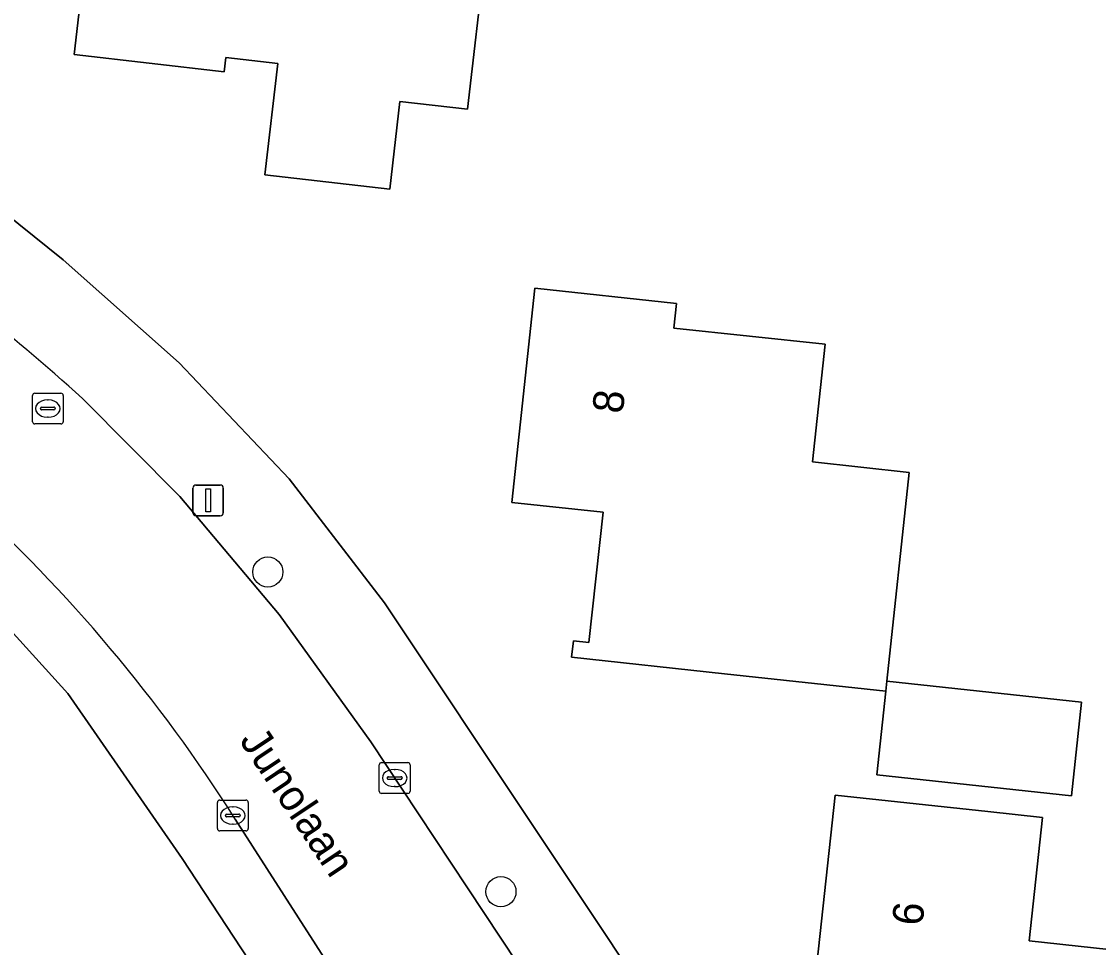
# Model space of a CAD drawing. Extents: x 162396 to 163643, y 386452 to 387406.
# Drawn here: x 163043.57 to 163078.58, y 386859.14 to 386889.23 of the extents above; entities that cross this region are included whole.
import ezdxf

# ---------------------------------------------------------------- set-up
doc = ezdxf.new("R2010")
doc.units = 0
for name, color, linetype in [('IMGEO_Boom', 7, 'Continuous'), ('IMGEO_Erf', 7, 'Continuous'), ('IMGEO_Kolk', 7, 'Continuous'), ('IMGEO_Lichtmast', 7, 'Continuous'), ('IMGEO_Openbare_ruimte_label', 7, 'Continuous'), ('IMGEO_Pand', 7, 'Continuous'), ('IMGEO_Pand_nummerreeks', 7, 'Continuous'), ('IMGEO_Parkeervlak_open', 7, 'Continuous'), ('IMGEO_Rijbaan_lokaal_open', 7, 'Continuous'), ('IMGEO_Rioolput', 7, 'Continuous'), ('IMGEO_Voetpad_open', 7, 'Continuous')]:
    doc.layers.add(name, color=color, linetype=linetype)

msp = doc.modelspace()

# ---------------------------------------------------------------- linework, layer by layer
at = {"layer": 'IMGEO_Boom'}
for centre in [(163051.576, 386871.345), (163059.154, 386860.956)]:
    msp.add_circle(centre, 0.489, dxfattribs=at)
at = {"layer": 'IMGEO_Erf'}
for points in [[(163045.073, 386867.4), (163040.482, 386872.453), (163035.617, 386876.218), (163030.394, 386879.532), (163024.953, 386882.723), (163018.861, 386886), (163011.909, 386889.211), (163004.674, 386891.621), (163000, 386892.581), (162973.038, 386898.121), (162957.384, 386901.072), (162957.148, 386901.062), (162951.42, 386902.35)], [(163007.354, 386901.067), (163015.139, 386898.602), (163026.263, 386893.389), (163036.995, 386887.184), (163041.525, 386884.206), (163044.924, 386881.491), (163048.697, 386878.147), (163052.273, 386874.373), (163055.371, 386870.345), (163099.918, 386803.497)], [(163061.257, 386843.459), (163058.166, 386847.772), (163048.787, 386862.037), (163045.073, 386867.4)]]:
    msp.add_lwpolyline(points, dxfattribs=at)
for points in [[(163054.872, 386896.644), (163054.686, 386895.025), (163059.011, 386894.526), (163058.645, 386891.352), (163058.072, 386886.384), (163055.872, 386886.638), (163055.543, 386883.784), (163051.483, 386884.252), (163051.9, 386887.869), (163050.208, 386888.065), (163050.155, 386887.601), (163045.28, 386888.163), (163045.852, 386893.131), (163045.993, 386894.351), (163047.224, 386894.209), (163047.601, 386897.482)], [(163069.694, 386878.744), (163069.283, 386874.92), (163072.428, 386874.582), (163071.699, 386867.799), (163078.031, 386867.116), (163077.703, 386864.072), (163071.371, 386864.755), (163071.664, 386867.477), (163066.423, 386868.041), (163061.451, 386868.576), (163061.508, 386869.107), (163062.016, 386869.053), (163062.472, 386873.289), (163059.505, 386873.608), (163060.254, 386880.566), (163064.861, 386880.071), (163064.775, 386879.273)], [(163076.757, 386863.368), (163076.324, 386859.354), (163083.595, 386858.569), (163083.155, 386854.498), (163083.957, 386854.411), (163083.82, 386853.142), (163082.979, 386853.233), (163082.649, 386850.175), (163078.003, 386850.676), (163073.031, 386851.212), (163073.584, 386856.332), (163069.229, 386856.802), (163070.016, 386864.095), (163074.988, 386863.559)]]:
    msp.add_lwpolyline(points, close=True, dxfattribs=at)
at = {"layer": 'IMGEO_Kolk'}
for p, q in [((163055.274, 386865.15), (163056.126, 386865.15)), ((163055.199, 386864.224), (163055.199, 386865.076)), ((163055.687, 386864.93), (163055.712, 386864.93)), ((163056.2, 386865.076), (163056.2, 386864.224)), ((163055.458, 386864.644), (163055.458, 386864.656)), ((163055.896, 386864.607), (163055.498, 386864.607)), ((163055.501, 386864.693), (163055.899, 386864.693)), ((163055.942, 386864.656), (163055.942, 386864.644)), ((163056.126, 386864.15), (163055.274, 386864.15)), ((163055.71, 386864.37), (163055.685, 386864.37)), ((163049.937, 386863.005), (163049.937, 386863.857)), ((163050.012, 386863.931), (163050.864, 386863.931)), ((163050.938, 386863.857), (163050.938, 386863.005)), ((163050.196, 386863.425), (163050.196, 386863.437)), ((163050.239, 386863.474), (163050.637, 386863.474)), ((163050.425, 386863.711), (163050.45, 386863.711)), ((163050.68, 386863.437), (163050.68, 386863.425)), ((163050.634, 386863.388), (163050.236, 386863.388)), ((163050.448, 386863.151), (163050.423, 386863.151)), ((163050.864, 386862.931), (163050.012, 386862.931))]:
    msp.add_line(p, q, dxfattribs=at)
for points in [[(163055.274, 386865.15), (163056.126, 386865.15)], [(163055.199, 386864.224), (163055.199, 386865.076)], [(163056.2, 386865.076), (163056.2, 386864.224)], [(163056.126, 386864.15), (163055.274, 386864.15)], [(163049.937, 386863.005), (163049.937, 386863.857)], [(163050.012, 386863.931), (163050.864, 386863.931)], [(163050.938, 386863.857), (163050.938, 386863.005)], [(163050.864, 386862.931), (163050.012, 386862.931)]]:
    msp.add_lwpolyline(points, dxfattribs=at)
for centre, radius, start, end in [((163055.276, 386865.074), 0.0765, 91.552, 178.448), ((163055.276, 386865.074), 0.0765, 91.552, 178.448), ((163056.124, 386865.074), 0.0765, 1.552, 88.448), ((163056.124, 386865.074), 0.0765, 1.552, 88.448), ((163055.498, 386864.653), 0.0403, 85.8775, 175.7526), ((163055.495, 386864.643), 0.0366, 178.938, 274.7102), ((163055.899, 386864.65), 0.043, 264.8664, 352.4533), ((163055.903, 386864.655), 0.0386, 1.7309, 96.639), ((163055.276, 386864.226), 0.0765, 181.552, 268.448), ((163055.276, 386864.226), 0.0765, 181.552, 268.448), ((163056.124, 386864.226), 0.0765, 271.552, 358.448), ((163056.124, 386864.226), 0.0765, 271.552, 358.448), ((163050.014, 386863.855), 0.0765, 91.552, 178.448), ((163050.014, 386863.855), 0.0765, 91.552, 178.448), ((163050.862, 386863.855), 0.0765, 1.552, 88.448), ((163050.862, 386863.855), 0.0765, 1.552, 88.448), ((163050.236, 386863.434), 0.0403, 85.8775, 175.7526), ((163050.233, 386863.424), 0.0366, 178.938, 274.7102), ((163050.637, 386863.431), 0.043, 264.8664, 352.4533), ((163050.641, 386863.436), 0.0386, 1.7309, 96.639), ((163050.014, 386863.007), 0.0765, 181.552, 268.448), ((163050.014, 386863.007), 0.0765, 181.552, 268.448), ((163050.862, 386863.007), 0.0765, 271.552, 358.448), ((163050.862, 386863.007), 0.0765, 271.552, 358.448)]:
    msp.add_arc(centre, radius, start, end, dxfattribs=at)
for centre, major_axis, ratio, start_param, end_param in [((163055.686, 386864.65), (-0.387, 0.002), 0.722429, 4.712389, 7.853982), ((163055.711, 386864.65), (-0.39, 0.002), 0.717154, 1.570796, 4.712389), ((163050.424, 386863.431), (-0.387, 0.002), 0.722429, 4.712389, 7.853982), ((163050.449, 386863.431), (-0.39, 0.002), 0.717154, 1.570796, 4.712389)]:
    msp.add_ellipse(centre, major_axis=major_axis, ratio=ratio, start_param=start_param, end_param=end_param, dxfattribs=at)
at = {"layer": 'IMGEO_Lichtmast'}
for p, q in [((163049.137, 386873.27), (163049.137, 386874.07)), ((163049.137, 386874.07), (163049.137, 386873.27)), ((163049.237, 386874.17), (163050.027, 386874.17)), ((163050.027, 386874.17), (163049.237, 386874.17)), ((163050.127, 386874.07), (163050.127, 386873.27)), ((163050.127, 386873.27), (163050.127, 386874.07)), ((163050.027, 386873.17), (163049.237, 386873.17)), ((163049.237, 386873.17), (163050.027, 386873.17))]:
    msp.add_line(p, q, dxfattribs=at)
msp.add_lwpolyline([(163049.557, 386874.045), (163049.707, 386874.045), (163049.707, 386873.295), (163049.557, 386873.295), (163049.557, 386874.045)], dxfattribs=at)
for centre, start, end in [((163049.237, 386874.07), 90, 180), ((163049.237, 386874.07), 90, 180), ((163050.027, 386874.07), 0, 90), ((163050.027, 386874.07), 360, 90), ((163049.237, 386873.27), 180, 270), ((163049.237, 386873.27), 180, 270), ((163050.027, 386873.27), 270, 0), ((163050.027, 386873.27), 270, 0)]:
    msp.add_arc(centre, 0.1, start, end, dxfattribs=at)
at = {"layer": 'IMGEO_Pand'}
for points in [[(163045.28, 386888.163), (163050.155, 386887.601), (163050.208, 386888.065), (163051.9, 386887.869), (163051.483, 386884.252), (163055.543, 386883.784), (163055.872, 386886.638), (163058.072, 386886.384), (163058.645, 386891.352), (163059.011, 386894.526), (163054.686, 386895.025), (163054.872, 386896.644), (163047.601, 386897.482), (163047.224, 386894.209), (163045.993, 386894.351), (163045.852, 386893.131)], [(163072.428, 386874.582), (163069.283, 386874.92), (163069.694, 386878.744), (163064.775, 386879.273), (163064.861, 386880.071), (163060.254, 386880.566), (163059.505, 386873.608), (163062.472, 386873.289), (163062.016, 386869.053), (163061.508, 386869.107), (163061.451, 386868.576), (163066.423, 386868.041), (163071.664, 386867.477), (163071.699, 386867.799)], [(163071.699, 386867.799), (163071.664, 386867.477), (163071.371, 386864.755), (163077.703, 386864.072), (163078.031, 386867.116)], [(163074.988, 386863.559), (163070.016, 386864.095), (163069.229, 386856.802), (163073.584, 386856.332), (163073.031, 386851.212), (163078.003, 386850.676), (163082.649, 386850.175), (163082.979, 386853.233), (163083.82, 386853.142), (163083.957, 386854.411), (163083.155, 386854.498), (163083.595, 386858.569), (163076.324, 386859.354), (163076.757, 386863.368)]]:
    msp.add_lwpolyline(points, close=True, dxfattribs=at)
at = {"layer": 'IMGEO_Parkeervlak_open'}
for points in [[(162957.384, 386901.072), (162973.038, 386898.121), (163000, 386892.581), (163004.674, 386891.621), (163011.909, 386889.211), (163018.861, 386886), (163024.953, 386882.723), (163030.394, 386879.532), (163035.617, 386876.218), (163040.482, 386872.453), (163045.073, 386867.4), (163048.787, 386862.037), (163058.166, 386847.772)], [(163061.569, 386846.098), (163050.515, 386863.314)]]:
    msp.add_lwpolyline(points, dxfattribs=at)
msp.add_arc((163007.498, 386836.081), 50.913, 32.3369, 47.8228, dxfattribs=at)
at = {"layer": 'IMGEO_Rijbaan_lokaal_open'}
for points in [[(163084.661, 386820.941), (163072.682, 386839.022), (163070.601, 386842.162), (163058.066, 386861.082), (163055.939, 386864.293), (163054.925, 386865.823), (163051.94, 386869.963), (163048.719, 386873.794), (163045.549, 386876.981)], [(163050.515, 386863.314), (163061.569, 386846.098), (163063.403, 386843.018), (163070.493, 386832.212), (163070.836, 386831.917), (163071.232, 386831.515), (163071.575, 386831.097), (163071.948, 386830.5), (163073.268, 386828.487)]]:
    msp.add_lwpolyline(points, dxfattribs=at)
for centre, radius, start, end in [((163001.183, 386828.142), 65.982, 47.74769, 56.10847), ((163007.498, 386836.081), 50.913, 32.3369, 47.8228)]:
    msp.add_arc(centre, radius, start, end, dxfattribs=at)
at = {"layer": 'IMGEO_Rioolput'}
for p, q in [((163043.924, 386876.229), (163043.924, 386877.081)), ((163043.999, 386877.155), (163044.851, 386877.155)), ((163044.925, 386877.081), (163044.925, 386876.229)), ((163044.226, 386876.698), (163044.624, 386876.698)), ((163044.412, 386876.935), (163044.437, 386876.935)), ((163044.183, 386876.649), (163044.183, 386876.661)), ((163044.621, 386876.612), (163044.223, 386876.612)), ((163044.435, 386876.375), (163044.41, 386876.375)), ((163044.667, 386876.661), (163044.667, 386876.649)), ((163044.851, 386876.155), (163043.999, 386876.155))]:
    msp.add_line(p, q, dxfattribs=at)
for points in [[(163043.924, 386876.229), (163043.924, 386877.081)], [(163043.999, 386877.155), (163044.851, 386877.155)], [(163044.925, 386877.081), (163044.925, 386876.229)], [(163044.851, 386876.155), (163043.999, 386876.155)]]:
    msp.add_lwpolyline(points, dxfattribs=at)
for centre, radius, start, end in [((163044.001, 386877.079), 0.0765, 91.552, 178.448), ((163044.001, 386877.079), 0.0765, 91.552, 178.448), ((163044.849, 386877.079), 0.0765, 1.552, 88.448), ((163044.849, 386877.079), 0.0765, 1.552, 88.448), ((163044.223, 386876.658), 0.0403, 85.8775, 175.7526), ((163044.628, 386876.66), 0.0386, 1.7309, 96.639), ((163044.22, 386876.648), 0.0366, 178.938, 274.7102), ((163044.624, 386876.655), 0.043, 264.8664, 352.4533), ((163044.001, 386876.231), 0.0765, 181.552, 268.448), ((163044.001, 386876.231), 0.0765, 181.552, 268.448), ((163044.849, 386876.231), 0.0765, 271.552, 358.448), ((163044.849, 386876.231), 0.0765, 271.552, 358.448)]:
    msp.add_arc(centre, radius, start, end, dxfattribs=at)
for centre, major_axis, ratio, start_param, end_param in [((163044.411, 386876.655), (-0.387, 0.002), 0.722429, 4.712389, 7.853982), ((163044.436, 386876.655), (-0.39, 0.002), 0.717154, 1.570796, 4.712389)]:
    msp.add_ellipse(centre, major_axis=major_axis, ratio=ratio, start_param=start_param, end_param=end_param, dxfattribs=at)
at = {"layer": 'IMGEO_Voetpad_open'}
for points in [[(163099.918, 386803.497), (163055.371, 386870.345), (163052.273, 386874.373), (163048.697, 386878.147), (163044.924, 386881.491), (163041.525, 386884.206), (163036.995, 386887.184), (163026.263, 386893.389), (163015.139, 386898.602)], [(163045.549, 386876.981), (163048.719, 386873.794), (163051.94, 386869.963), (163054.925, 386865.823), (163055.939, 386864.293), (163058.066, 386861.082), (163070.601, 386842.162), (163072.682, 386839.022), (163084.661, 386820.941), (163086.459, 386818.227), (163088.943, 386814.478), (163089.654, 386813.404), (163097.59, 386801.208), (163098.684, 386799.487), (163098.774, 386799.346), (163099.704, 386798.039)]]:
    msp.add_lwpolyline(points, dxfattribs=at)
msp.add_arc((163001.183, 386828.142), 65.982, 47.74769, 56.10847, dxfattribs=at)

# ---------------------------------------------------------------- texts
at = {"layer": 'IMGEO_Openbare_ruimte_label'}
msp.add_text('Junolaan', height=1, rotation=303.706, dxfattribs=at).set_placement((163050.629, 386865.866))
at = {"layer": 'IMGEO_Pand_nummerreeks'}
for s, rotation, p in [('8', 83.8581, (163063.112, 386876.466)), ('6', 83.841, (163072.854, 386859.822))]:
    msp.add_text(s, height=1, rotation=rotation, dxfattribs=at).set_placement(p)

doc.saveas('drawing.dxf')
